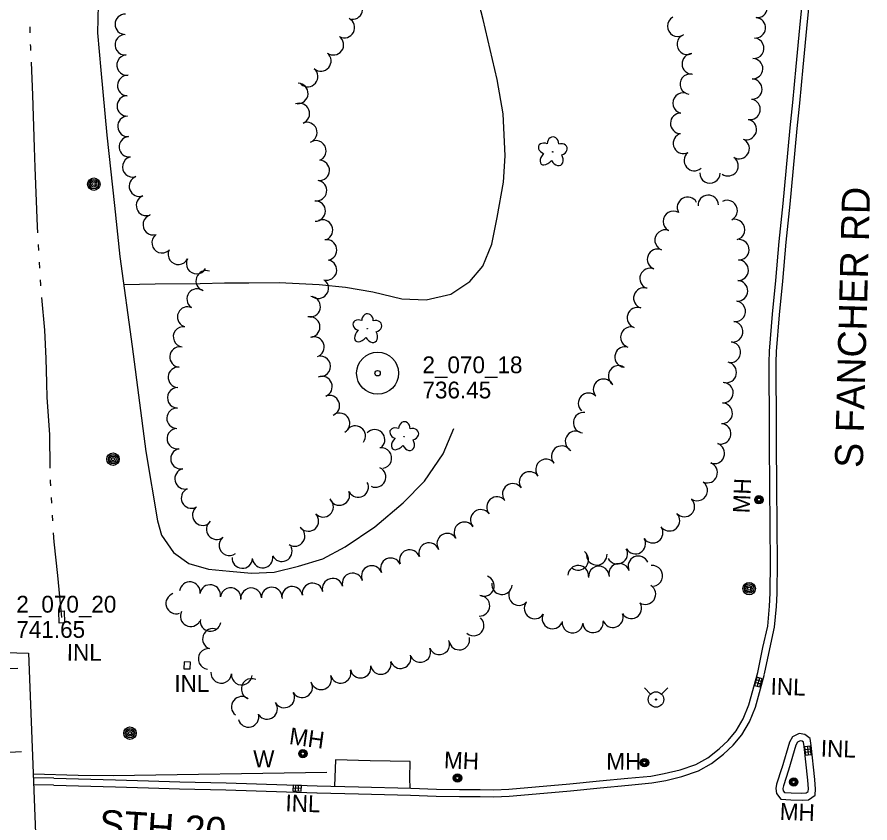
# Model space of a CAD drawing. Extents: x 588843 to 2552415, y 180129 to 269402.
# Drawn here: x 606914.3 to 607218.7, y 183420 to 183707.7 of the extents above; entities that cross this region are included whole.
import ezdxf

# ---------------------------------------------------------------- set-up
doc = ezdxf.new("R2010")
doc.units = 0
for name, color, linetype in [('E_DRN', 7, 'Continuous'), ('E_DRN_Text', 7, 'Continuous'), ('E_DTM_SpotElev', 7, 'Continuous'), ('E_DWY', 7, 'Continuous'), ('E_LAND_TreeLine_P', 7, 'Continuous'), ('E_LAND_Vegetation', 7, 'Continuous'), ('E_MAP_SpotElev', 7, 'Continuous'), ('E_MISCPROP', 7, 'Continuous'), ('E_PATH_Sidewalk', 7, 'Continuous'), ('E_RDWY_C_and_G', 7, 'Continuous'), ('E_RDWY_Text', 7, 'Continuous'), ('E_RR_P', 7, 'Continuous'), ('E_UTL_MH', 7, 'Continuous'), ('E_UTL_MH_Text', 7, 'Continuous'), ('E_UTL_WHydrant', 7, 'Continuous'), ('E_WAL', 7, 'Continuous'), ('E_WAL_Text', 7, 'Continuous'), ('E_WTR_P', 7, 'Continuous')]:
    doc.layers.add(name, color=color, linetype=linetype)

# ---------------------------------------------------------------- blocks, each defined once
blk = doc.blocks.new('PP')
at = {"layer": 'E_MAP_SpotElev'}
for radius in [24.61, 3.15]:
    blk.add_circle((0, 0), radius, dxfattribs=at)
blk = doc.blocks.new('INLO_2')
at = {"layer": 'E_DRN'}
for p, q in [((6.6, -13.1), (6.6, 0)), ((13.1, -13.1), (13.1, 0)), ((19.7, -6.6), (0, -6.6))]:
    blk.add_line(p, q, dxfattribs=at)
blk.add_lwpolyline([(0, -13.1), (19.7, -13.1), (19.7, 0), (0, 0)], close=True, dxfattribs=at)
blk = doc.blocks.new('INLT_80')
at = {"layer": 'E_DRN_Text'}
blk.add_text('INL', height=39.37, dxfattribs=at).set_placement((-36.2, -19.7))
blk = doc.blocks.new('MHO_2')
at = {"layer": 'E_UTL_MH'}
for centre, radius in [((0.3, -0.4), 9.84), ((0.3, -0.4), 7.98), ((0.2, -0.5), 6.35), ((0.1, -0.5), 3.97)]:
    blk.add_circle(centre, radius, dxfattribs=at)
blk = doc.blocks.new('MHT_2')
at = {"layer": 'E_UTL_MH_Text'}
blk.add_text('MH', height=39.37, dxfattribs=at).set_placement((-32.2, -19.7))
blk = doc.blocks.new('W_16_1')
at = {"layer": 'E_WAL_Text'}
blk.add_text('W', height=39.4, dxfattribs=at).set_placement((-14.6, -19.7))
blk = doc.blocks.new('POLE_2')
at = {"layer": 'E_MISCPROP'}
for radius in [14.6, 11, 7.32, 3.66]:
    blk.add_circle((0, 0), radius, dxfattribs=at)
blk = doc.blocks.new('INLT_91')
at = {"layer": 'E_DRN_Text'}
blk.add_text('INL', height=39.37, dxfattribs=at).set_placement((-36.2, -19.7))
blk = doc.blocks.new('HYD_2')
at = {"layer": 'E_UTL_WHydrant'}
for p, q in [((-12.6, 12.6), (-27.3, 27.3)), ((12.6, 12.6), (27.3, 27.3))]:
    blk.add_line(p, q, dxfattribs=at)
for radius in [18, 1.38]:
    blk.add_circle((0, 0), radius, dxfattribs=at)
blk = doc.blocks.new('DTRE_3')
at = {"layer": 'E_LAND_Vegetation'}
blk.add_circle((-0.6, 0), 0.601, dxfattribs=at)
for centre, major_axis, ratio in [((-6.1, 17.5), (4.5, -16.3), 0.782863), ((13.3, 9), (-17.3, -9.6), 0.691916), ((-19.3, 0.5), (16.2, -0.4), 0.832022), ((-8.2, -17.2), (5.9, 15.9), 0.716896), ((11.6, -12.2), (-16.4, 15), 0.560249)]:
    blk.add_ellipse(centre, major_axis=major_axis, ratio=ratio, start_param=1.570796, end_param=4.712389, dxfattribs=at)
blk = doc.blocks.new('INLT_83')
at = {"layer": 'E_DRN_Text'}
blk.add_text('INL', height=39.37, dxfattribs=at).set_placement((-36.2, -19.7))

msp = doc.modelspace()

# ---------------------------------------------------------------- linework, layer by layer
at = {"layer": 'E_DRN'}
for points in [[(606931.1, 183495.69), (606931.22, 183491.42), (606929.37, 183491.36), (606929.25, 183495.64)], [(606973.91, 183477.47), (606973.82, 183475.03), (606976.06, 183474.95), (606976.15, 183477.38)]]:
    msp.add_lwpolyline(points, close=True, dxfattribs=at)
at = {"layer": 'E_DWY'}
for points in [[(606952.37, 183612.24), (606963.58, 183612.44), (606979.68, 183612.51), (606988.28, 183612.77), (606996.96, 183612.83), (607007.79, 183612.9), (607022.11, 183612.16), (607031.53, 183611.21), (607041.23, 183609.58), (607051.67, 183607.13), (607060.33, 183606.7), (607069.09, 183608.71), (607075.9, 183613.33), (607080.5, 183618.81), (607083.72, 183626.59), (607085.65, 183636.17), (607087.89, 183648.77), (607088.44, 183658.11), (607087.75, 183673.16), (607085.68, 183685.44), (607080.64, 183706.8), (607076.81, 183721.58)], [(606943.33, 183717.19), (606943.05, 183702.08), (606944.19, 183688.67), (606946.33, 183665.47), (606949.08, 183640.39), (606951.02, 183622.17), (606955.36, 183590.11), (606960.27, 183552.65), (606964.4, 183527.82), (606965.86, 183522.69), (606970.11, 183516.57), (606975.62, 183512.66), (606982.57, 183510.64), (606990.15, 183509.86), (606998.02, 183509.17), (607006.04, 183509.55), (607014.7, 183511.65), (607023.39, 183514.25), (607031.45, 183518.53), (607041.97, 183525.73), (607052.15, 183534.22), (607059.66, 183542.03), (607066.37, 183551.73), (607070.23, 183560.85)]]:
    msp.add_lwpolyline(points, dxfattribs=at)
at = {"layer": 'E_LAND_TreeLine_P'}
for centre, radius, start, end in [((607034, 183710.53), 3.65, 264.6347, 84.6347), ((607178.41, 183711.11), 3.65, 265.1096, 85.1096), ((606952.91, 183705.1), 3.65, 88.9489, 268.9489), ((607150.08, 183704.4), 3.65, 119.2047, 299.2047), ((607031.13, 183703.91), 3.65, 242.1045, 62.1045), ((607177.78, 183703.84), 3.65, 265.1096, 85.1096), ((606952.89, 183697.8), 3.65, 95.0514, 275.0514), ((607027.19, 183697.79), 3.65, 233.9437, 53.9437), ((607153.5, 183697.96), 3.65, 111.3892, 291.3892), ((607177.21, 183696.55), 3.65, 265.5465, 85.5465), ((606953.54, 183690.53), 3.65, 95.0514, 275.0514), ((607022.72, 183692.02), 3.65, 229.8812, 49.8812), ((607155.28, 183690.98), 3.65, 91.6286, 271.6286), ((607176.8, 183689.27), 3.65, 267.8145, 87.8145), ((606953.76, 183683.25), 3.65, 87.8145, 267.8145), ((607018, 183686.45), 3.65, 229.3964, 49.3964), ((607154.58, 183683.73), 3.65, 82.1969, 262.1969), ((607014.49, 183680.4), 3.65, 267.0297, 87.0297), ((607176.52, 183681.97), 3.65, 267.8145, 87.8145), ((607152.01, 183676.94), 3.65, 74.7452, 254.7452), ((606953.63, 183675.95), 3.65, 90.9085, 270.9085), ((607175.91, 183674.71), 3.65, 259.5173, 79.5173), ((607015.05, 183673.26), 3.65, 291.3799, 111.3799), ((606953.85, 183668.65), 3.65, 93.1466, 273.1466), ((607151.14, 183669.74), 3.65, 89.2466, 269.2466), ((607017.72, 183666.46), 3.65, 291.3799, 111.3799), ((607174.56, 183667.53), 3.65, 251.6253, 71.6253), ((606954.38, 183661.37), 3.65, 95.8417, 275.8417), ((607152.14, 183662.59), 3.65, 117.4382, 297.4382), ((607020.96, 183659.92), 3.65, 296.65, 116.65), ((607172.01, 183660.71), 3.65, 238.5657, 58.5657), ((607156.02, 183656.46), 3.65, 130.5833, 310.5833), ((606955.57, 183654.19), 3.65, 106.6392, 286.6392), ((607022.15, 183652.94), 3.65, 267.8145, 87.8145), ((607168.04, 183654.6), 3.65, 234.5396, 54.5396), ((606957.97, 183647.3), 3.65, 110.1431, 290.1431), ((607161.58, 183652.01), 3.65, 179.6044, 359.6044), ((607021.16, 183645.72), 3.65, 260.8615, 80.8615), ((606960.48, 183640.44), 3.65, 110.1431, 290.1431), ((607161, 183640.42), 3.68, 2.8941, 182.8941), ((607020.71, 183638.44), 3.65, 268.7693, 88.7693), ((607153.59, 183639.74), 3.68, 29.1875, 209.1875), ((607167.69, 183638.6), 3.68, 296.7655, 116.7655), ((607148.58, 183634.74), 3.68, 60.4368, 240.4368), ((606962.89, 183633.55), 3.65, 107.064, 287.064), ((607023.32, 183631.68), 3.65, 293.3442, 113.3442), ((607170.36, 183631.8), 3.68, 284.0037, 104.0037), ((607145.59, 183628.04), 3.68, 68.5838, 248.5838), ((606966.05, 183627.12), 3.65, 130.1515, 310.1515), ((607024.77, 183624.54), 3.65, 280.3433, 100.3433), ((607171.86, 183624.63), 3.68, 268.1515, 88.1515), ((606971.86, 183622.98), 3.65, 154.8258, 334.8258), ((607142.91, 183621.2), 3.68, 68.7394, 248.7394), ((606978.36, 183619.65), 3.65, 151.7191, 331.7191), ((607024.72, 183617.4), 3.65, 255.9258, 75.9258), ((607171.62, 183617.29), 3.68, 268.1515, 88.1515), ((606981.79, 183613.51), 3.65, 70.1141, 250.1141), ((607140.24, 183614.34), 3.68, 68.7394, 248.7394), ((607021.82, 183610.88), 3.65, 231.1584, 51.1584), ((607171.39, 183609.94), 3.68, 268.1515, 88.1515), ((606978.56, 183607.04), 3.65, 53.4843, 233.4843), ((607138.02, 183607.34), 3.68, 72.5136, 252.5136), ((607018.92, 183604.32), 3.65, 267.0297, 87.0297), ((606975.17, 183600.61), 3.65, 65.311, 245.311), ((607170.59, 183602.63), 3.68, 263.179, 83.179), ((607135.73, 183600.35), 3.68, 71.1644, 251.1644), ((607018.75, 183597.04), 3.65, 281.5045, 101.5045), ((607169.72, 183595.33), 3.68, 263.179, 83.179), ((606973.69, 183593.53), 3.65, 82.9705, 262.9705), ((607133.36, 183593.39), 3.68, 72.7767, 252.7767), ((607020.25, 183589.9), 3.65, 289.4705, 109.4705), ((606972.45, 183586.34), 3.65, 85.4772, 265.4772), ((607131.31, 183586.34), 3.68, 83.2406, 263.2406), ((607168.84, 183588.03), 3.68, 263.179, 83.179), ((607022.53, 183582.99), 3.65, 270.4983, 90.4983), ((607129.03, 183579.57), 3.68, 56.0156, 236.0156), ((607167.39, 183580.83), 3.68, 258.2778, 78.2778), ((606971.87, 183579.06), 3.65, 85.4772, 265.4772), ((607023.13, 183575.78), 3.65, 291.0934, 111.0934), ((607123.63, 183574.77), 3.68, 34.1619, 214.1619), ((607166.2, 183573.59), 3.68, 267.8145, 87.8145), ((606971.6, 183571.76), 3.65, 88.3428, 268.3428), ((607025.76, 183568.97), 3.65, 291.0934, 111.0934), ((607118.28, 183569.76), 3.68, 45.5408, 225.5408), ((606971.4, 183564.46), 3.65, 88.4441, 268.4441), ((607165.91, 183566.25), 3.68, 267.0297, 87.0297), ((607029.4, 183562.65), 3.65, 300.3394, 120.3394), ((607116.53, 183562.88), 3.68, 83.1158, 263.1158), ((607035.02, 183558.1), 3.65, 324.1244, 144.1244), ((607165.38, 183558.93), 3.68, 252.8831, 72.8831), ((606971.47, 183557.18), 3.65, 100.0149, 280.0149), ((607041.91, 183556.77), 3.65, 315.9366, 135.9366), ((607113.63, 183556.19), 3.68, 63.1376, 243.1376), ((607163.12, 183551.94), 3.68, 249.8103, 69.8103), ((606972.77, 183550), 3.65, 101.6842, 281.6842), ((607044.35, 183550.24), 3.65, 278.7951, 98.7951), ((607108.68, 183550.89), 3.68, 41.5026, 221.5026), ((607103.05, 183546.17), 3.68, 38.4822, 218.4822), ((606974.26, 183542.85), 3.65, 103.7599, 283.7599), ((607042.26, 183543.47), 3.65, 245.1946, 65.1946), ((607160.58, 183545.04), 3.68, 249.8103, 69.8103), ((607097.22, 183541.69), 3.68, 35.14, 215.14), ((607036.06, 183539.89), 3.65, 207.5594, 27.5594), ((607091.21, 183537.46), 3.68, 35.14, 215.14), ((607157.03, 183538.68), 3.68, 234.6169, 54.6169), ((606976.55, 183535.95), 3.65, 115.887, 295.887), ((607029.35, 183537.04), 3.65, 201.109, 21.109), ((607023.56, 183532.81), 3.65, 223.6825, 43.6825), ((607085.58, 183532.73), 3.68, 40.3604, 220.3604), ((607152.45, 183532.96), 3.68, 223.6329, 43.6329), ((606980.55, 183529.88), 3.65, 126.6443, 306.6443), ((607079.83, 183528.16), 3.68, 37.3741, 217.3741), ((607018.26, 183527.78), 3.65, 223.3042, 43.3042), ((607147.13, 183527.89), 3.68, 223.6329, 43.6329), ((606985.5, 183524.84), 3.65, 128.6296, 308.6296), ((607013.36, 183522.42), 3.65, 236.8507, 56.8507), ((607073.97, 183523.72), 3.68, 33.3522, 213.3522), ((607141.14, 183523.62), 3.68, 215.4881, 35.4881), ((606990.03, 183519.11), 3.65, 127.8014, 307.8014), ((607067.83, 183519.67), 3.68, 33.3522, 213.3522), ((607061.34, 183516.33), 3.68, 19.8056, 199.8056), ((607134.94, 183519.69), 3.68, 210.7637, 30.7637), ((607008.79, 183516.97), 3.65, 205.6621, 25.6621), ((607054.43, 183513.84), 3.68, 19.8056, 199.8056), ((607114.57, 183513.93), 3.68, 232.5421, 52.5421), ((607121.19, 183515.74), 3.68, 183.6073, 3.6073), ((607128.49, 183516.15), 3.68, 208.3247, 28.3247), ((606994.66, 183514.54), 3.65, 176.8596, 356.8596), ((607001.93, 183514.72), 3.65, 188.0366, 8.0366), ((607047.69, 183510.89), 3.68, 23.8037, 203.8037), ((607136.06, 183511.57), 3.68, 23.4167, 203.4167), ((607040.88, 183508.14), 3.68, 21.4687, 201.4687), ((607114.59, 183508.21), 3.68, 356.9842, 176.9842), ((607121.93, 183507.98), 3.68, 5.3539, 185.3539), ((607129.19, 183508.98), 3.68, 15.8488, 195.8488), ((607141.03, 183508.22), 3.68, 276.2856, 96.2856), ((607026.91, 183503.63), 3.68, 14.5137, 194.5137), ((607034.03, 183505.47), 3.68, 14.5137, 194.5137), ((607080.93, 183504.62), 3.68, 250.2889, 70.2889), ((606975.96, 183502.37), 3.68, 352.9705, 172.9705), ((606983.24, 183501.35), 3.68, 350.4621, 170.4621), ((606990.51, 183500.24), 3.68, 351.9371, 171.9371), ((606997.82, 183500.19), 3.68, 3.5251, 183.5251), ((607005.17, 183500.45), 3.68, 1.5059, 181.5059), ((607012.51, 183500.73), 3.68, 9.4648, 189.4648), ((607019.76, 183501.94), 3.68, 9.4648, 189.4648), ((607087.35, 183505.23), 3.68, 173.842, 353.842), ((607093.43, 183501.34), 3.68, 137.9166, 317.9166), ((607138.54, 183501.69), 3.68, 237.1638, 57.1638), ((606971.1, 183498.35), 3.68, 108.3705, 288.3705), ((607079.3, 183497.53), 3.68, 267.8145, 87.8145), ((607099.01, 183496.57), 3.68, 145.3433, 325.3433), ((607133.51, 183496.62), 3.68, 209.8967, 29.8967), ((606976.26, 183493.8), 3.68, 152.3511, 332.3511), ((607105.39, 183492.98), 3.68, 155.4858, 335.4858), ((607126.91, 183493.47), 3.68, 198.6086, 18.6086), ((606983.34, 183492.09), 3.68, 171.0483, 351.0483), ((607077.25, 183490.49), 3.68, 228.8869, 48.8869), ((607112.52, 183491.5), 3.68, 173.3589, 353.3589), ((607119.84, 183491.61), 3.68, 184.1547, 4.1547), ((606984.21, 183485.69), 3.68, 70.1301, 250.1301), ((607072.14, 183485.46), 3.68, 190.5388, 10.5388), ((607058.19, 183481), 3.68, 201.777, 21.777), ((607065.02, 183483.73), 3.68, 201.777, 21.777), ((606982.66, 183478.56), 3.68, 84.5126, 264.5126), ((607051.17, 183478.82), 3.68, 197.163, 17.163), ((607044.12, 183476.75), 3.68, 190.4795, 10.4795), ((606987.16, 183473.54), 3.68, 175.2411, 355.2411), ((606994.48, 183472.93), 3.68, 175.2411, 355.2411), ((607029.78, 183473.57), 3.68, 194.9172, 14.9172), ((607036.89, 183475.42), 3.68, 190.4795, 10.4795), ((606998, 183467.83), 3.68, 66.4015, 246.4015), ((607016.04, 183468.42), 3.68, 209.4591, 29.4591), ((607022.82, 183471.25), 3.68, 202.2139, 22.2139), ((606994.5, 183461.42), 3.68, 51.6213, 231.6213), ((607009.64, 183464.8), 3.68, 209.4591, 29.4591), ((607003.55, 183460.71), 3.68, 215.6302, 35.6302), ((606996.89, 183457.88), 3.68, 194.5971, 14.5971)]:
    msp.add_arc(centre, radius, start, end, dxfattribs=at)
at = {"layer": 'E_PATH_Sidewalk'}
msp.add_lwpolyline([(607054.54, 183432.39), (607054.47, 183435.96), (607054.6, 183441.91), (607040.27, 183442.16), (607027.99, 183442.53), (607027.64, 183433.08)], dxfattribs=at)
at = {"layer": 'E_RDWY_C_and_G'}
for points in [[(607186.34, 183627.57), (607187.77, 183641.18), (607188.81, 183652.63), (607190.19, 183668.19), (607191.14, 183677.22), (607192.41, 183690), (607193.95, 183706.39), (607195.65, 183724.05)], [(607188.83, 183627.31), (607190.26, 183640.94), (607191.3, 183652.41), (607192.68, 183667.94), (607193.63, 183676.97), (607194.9, 183689.76), (607196.44, 183706.15), (607198.14, 183723.81)], [(607182.98, 183540.96), (607182.83, 183554.52), (607182.87, 183566.61), (607182.77, 183578.41), (607182.7, 183584.4), (607182.79, 183588.45), (607183.96, 183601.59), (607185.09, 183613.64), (607186.34, 183627.57)], [(607185.48, 183540.99), (607185.33, 183554.53), (607185.37, 183566.62), (607185.27, 183578.43), (607185.2, 183584.39), (607185.29, 183588.31), (607186.45, 183601.36), (607187.57, 183613.41), (607188.83, 183627.34)], [(607178.66, 183473.75), (607180.51, 183482.63), (607182.19, 183490.25), (607182.83, 183497.42), (607183.12, 183502.01), (607183.19, 183513.31), (607183.05, 183525.48), (607182.98, 183540.96)], [(607181.11, 183473.24), (607182.95, 183482.1), (607184.67, 183489.87), (607185.32, 183497.23), (607185.62, 183501.92), (607185.69, 183513.32), (607185.55, 183525.5), (607185.48, 183540.97)], [(607122.2, 183435.02), (607132.28, 183435.96), (607140.47, 183436.74), (607145.28, 183437.64), (607150.9, 183439), (607156.54, 183440.84), (607160.8, 183443.28), (607164.85, 183446.39), (607168.05, 183449.42), (607170.97, 183452.87), (607173.43, 183457.13), (607175.49, 183462.14), (607178.66, 183473.75)], [(607122.43, 183432.53), (607132.51, 183433.47), (607140.82, 183434.26), (607145.81, 183435.2), (607151.58, 183436.6), (607157.55, 183438.55), (607162.19, 183441.2), (607166.48, 183444.49), (607169.87, 183447.7), (607173.02, 183451.43), (607175.67, 183456.03), (607177.86, 183461.33), (607181.07, 183473.09)], [(607199.03, 183435.52), (607197.73, 183447.63), (607197.32, 183450.19), (607195.45, 183451.54), (607193.39, 183451.92), (607191.09, 183450.76), (607189.93, 183448.81), (607187.26, 183439.53)], [(607196.55, 183435.25), (607195.25, 183447.3), (607195.01, 183448.77), (607194.44, 183449.19), (607193.77, 183449.31), (607192.87, 183448.86), (607192.25, 183447.81), (607189.66, 183438.83)], [(607187.29, 183439.63), (607185.34, 183433.82), (607185.14, 183432.34), (607185.29, 183430.55), (607186.88, 183428.49), (607190.4, 183428.2), (607194.44, 183428.15), (607196.7, 183428.22), (607199.14, 183429.9), (607199.22, 183432.15), (607199.04, 183435.39)], [(607189.66, 183438.83), (607187.79, 183433.25), (607187.65, 183432.28), (607187.72, 183431.49), (607188.19, 183430.89), (607190.52, 183430.7), (607194.42, 183430.65), (607195.88, 183430.69), (607196.69, 183431.25), (607196.72, 183432.12), (607196.55, 183435.25)], [(606927.42, 183435.92), (606920.1, 183436.13)], [(606927.35, 183433.42), (606920.19, 183433.62)], [(606927.42, 183435.92), (606949.47, 183435.38), (606961.26, 183435.05), (606972.37, 183434.69), (606988.93, 183434.36), (607021.43, 183433.24)], [(607021.43, 183433.24), (607036.17, 183432.86), (607054.84, 183432.39), (607063.96, 183432.04), (607072.18, 183431.91), (607079.56, 183431.87), (607084.46, 183431.8), (607089.79, 183432.08), (607099.38, 183432.86), (607111.58, 183433.97)], [(607111.58, 183433.97), (607122.2, 183435.02)], [(606927.36, 183433.42), (606949.41, 183432.88), (606961.18, 183432.55), (606972.3, 183432.19), (606988.86, 183431.86), (607021.34, 183430.74)], [(607021.36, 183430.74), (607036.11, 183430.36), (607054.76, 183429.89), (607063.89, 183429.54), (607072.16, 183429.41), (607079.54, 183429.37), (607084.51, 183429.3), (607089.96, 183429.59), (607099.59, 183430.37), (607111.8, 183431.48)], [(607111.82, 183431.48), (607122.45, 183432.53)]]:
    msp.add_lwpolyline(points, dxfattribs=at)
at = {"layer": 'E_RR_P'}
for p, q in [((606914.61, 183475.16), (606903.77, 183474.72)), ((606915.9, 183445.33), (606905.06, 183444.85))]:
    msp.add_line(p, q, dxfattribs=at)
at = {"layer": 'E_WAL'}
for points in [[(606918.38, 183480.56), (606925.59, 183293.77), (606891.57, 183294.48), (606885.25, 183481.54), (606918.38, 183480.56)], [(606920.04, 183437.49), (606936.08, 183437.07), (606948.56, 183436.89), (607024.9, 183438.17)]]:
    msp.add_lwpolyline(points, dxfattribs=at)
at = {"layer": 'E_WTR_P'}
for points in [[(606918.85, 183704.14), (606918.91, 183702.04)], [(606919.03, 183697.83), (606919.05, 183697.01), (606919.11, 183695.73)], [(606919.31, 183691.54), (606919.86, 183679.81), (606920.42, 183661.08)], [(606920.42, 183661.08), (606920.63, 183654.03), (606921.48, 183632.92), (606921.61, 183630.63)], [(606921.84, 183626.43), (606921.96, 183624.33)], [(606922.19, 183620.13), (606922.31, 183618.03)], [(606922.54, 183613.84), (606922.64, 183612.1), (606922.67, 183611.74)], [(606923.04, 183607.55), (606924.07, 183595.85), (606924.56, 183585.78), (606924.78, 183577.14)], [(606924.78, 183577.13), (606924.91, 183571.92), (606925.87, 183558.61), (606926.04, 183546.69)], [(606926.1, 183542.49), (606926.11, 183541.92), (606926.2, 183540.39)], [(606926.46, 183536.2), (606926.59, 183534.1)], [(606926.84, 183529.9), (606926.97, 183527.8)], [(606927.23, 183523.61), (606927.43, 183520.31), (606928.73, 183508.27), (606930.2, 183493.28)]]:
    msp.add_lwpolyline(points, dxfattribs=at)

# ---------------------------------------------------------------- block references
at = {"layer": 'E_DRN'}
for p, xscale, yscale, rotation in [((607177.5, 183469.1), 0.15240030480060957, 0.1524003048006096, 74.7594575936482), ((607195.69, 183444.16), 0.1524003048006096, 0.15240030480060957, 96.1370532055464), ((607012.79, 183433.43), 0.15240030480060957, 0.15240030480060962, -1.9710897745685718)]:
    msp.add_blockref('INLO_2', p, dxfattribs=dict(at, xscale=xscale, yscale=yscale, rotation=rotation))
at = {"layer": 'E_DRN_Text'}
for name, p, xscale, yscale, rotation in [('INLT_91', (606937.55, 183480.9), 0.15240030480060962, 0.1524003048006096, -0.18551892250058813), ('INLT_91', (606975.95, 183469.78), 0.15240030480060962, 0.1524003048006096, -0.18551892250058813), ('INLT_83', (607188.76, 183468.64), 0.15240030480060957, 0.15240030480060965, -1.8855334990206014), ('INLT_83', (607206.69, 183446.51), 0.15240030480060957, 0.15240030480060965, -1.8855334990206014), ('INLT_80', (607015.62, 183426.99), 0.15240030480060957, 0.15240030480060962, -1.9710897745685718)]:
    msp.add_blockref(name, p, dxfattribs=dict(at, xscale=xscale, yscale=yscale, rotation=rotation))
at = {"layer": 'E_LAND_Vegetation', "xscale": 0.1524003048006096, "yscale": 0.15240030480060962, "rotation": -89.93094396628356}
for p in [(607105.48, 183659.48), (607039.27, 183596.36), (607052.44, 183557.81)]:
    msp.add_blockref('DTRE_3', p, dxfattribs=at)
at = {"layer": 'E_MAP_SpotElev', "xscale": 0.3048006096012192, "yscale": 0.3048006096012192}
msp.add_blockref('PP', (607042.98, 183580.54), dxfattribs=at)
at = {"layer": 'E_MISCPROP', "xscale": 0.15240030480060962, "yscale": 0.1524003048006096, "rotation": -0.18551892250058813}
for p in [(606941.67, 183648.05), (606948.56, 183549.85), (607175.56, 183503.65), (606954.6, 183452.06)]:
    msp.add_blockref('POLE_2', p, dxfattribs=at)
at = {"layer": 'E_UTL_MH'}
for p, xscale, yscale, rotation in [((607179, 183535.34), 0.15240030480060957, 0.15240030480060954, 87.64670313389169), ((607016.29, 183444.79), 0.15240030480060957, 0.15240030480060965, -7.943471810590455), ((607138.17, 183441.57), 0.15240030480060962, 0.1524003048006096, -0.18551892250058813), ((607071.45, 183436.09), 0.1524003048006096, 0.1524003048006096, -2.3373058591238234), ((607191.46, 183434.66), 0.15240030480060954, 0.15240030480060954, -2.0558887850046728)]:
    msp.add_blockref('MHO_2', p, dxfattribs=dict(at, xscale=xscale, yscale=yscale, rotation=rotation))
at = {"layer": 'E_UTL_MH_Text'}
for p, xscale, yscale, rotation in [((607172.96, 183535.47), 0.15240030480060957, 0.15240030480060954, 87.64670313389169), ((607016.44, 183450.47), 0.15240030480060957, 0.15240030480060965, -7.943471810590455), ((607071.59, 183442.33), 0.1524003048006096, 0.1524003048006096, -2.3373058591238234), ((607129.5, 183442), 0.15240030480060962, 0.1524003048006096, -0.18551892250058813), ((607191.44, 183423.93), 0.15240030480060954, 0.15240030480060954, -2.0558887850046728)]:
    msp.add_blockref('MHT_2', p, dxfattribs=dict(at, xscale=xscale, yscale=yscale, rotation=rotation))
at = {"layer": 'E_UTL_WHydrant', "xscale": 0.15240030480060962, "yscale": 0.1524003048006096, "rotation": -0.18551892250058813}
msp.add_blockref('HYD_2', (607142.33, 183464.06), dxfattribs=at)
at = {"layer": 'E_WAL_Text', "xscale": 0.15240030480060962, "yscale": 0.1524003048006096, "rotation": -0.18551892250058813}
msp.add_blockref('W_16_1', (607000.79, 183442.89), dxfattribs=at)

# ---------------------------------------------------------------- texts
at = {"layer": 'E_DTM_SpotElev'}
for s, p in [('2_070_18', (607058.98, 183580.54)), ('736.45', (607058.98, 183571.54)), ('2_070_20', (606914.04, 183495.07)), ('741.65', (606914.04, 183486.07))]:
    msp.add_text(s, height=6, dxfattribs=at).set_placement(p)
at = {"layer": 'E_RDWY_Text'}
for s, rotation, p in [('S FANCHER RD', 88.484, (607216.13, 183546.66)), ('S FANCHER RD', 88.484, (607216.13, 183546.66)), ('STH 20', 356.3851, (606943.35, 183414.78)), ('STH 20', 356.3851, (606943.35, 183414.78))]:
    msp.add_text(s, height=10, rotation=rotation, dxfattribs=at).set_placement(p)

doc.saveas('drawing.dxf')
